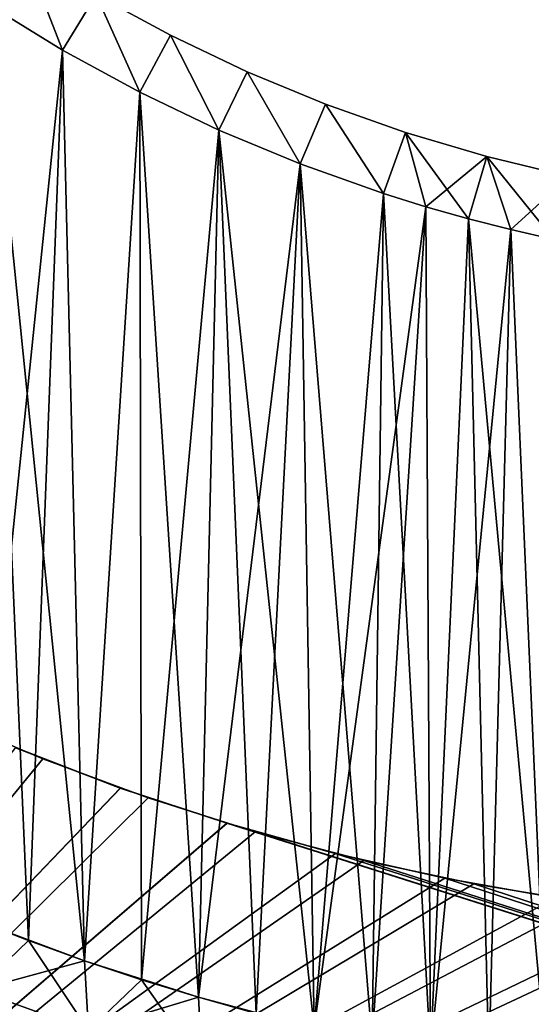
# Model space of a CAD drawing. Header units: millimetres. Extents: x -45.8 to 32.5, y -38.6 to 44.
# Tile 649 of 656: x -6.8 to -2.9, y -18.6 to -11. Entities that reach past the tile are written whole.
import ezdxf

# ---------------------------------------------------------------- set-up
doc = ezdxf.new("R2010")
doc.units = ezdxf.units.MM
doc.header["$LTSCALE"] = 33.374815
for name, color, linetype in [('270', 7, 'CONTINUOUS'), ('273', 7, 'CONTINUOUS'), ('275', 7, 'CONTINUOUS'), ('276', 7, 'CONTINUOUS'), ('279', 7, 'CONTINUOUS'), ('280', 7, 'CONTINUOUS'), ('281', 7, 'CONTINUOUS'), ('284', 7, 'CONTINUOUS'), ('286', 7, 'CONTINUOUS'), ('287', 7, 'CONTINUOUS'), ('290', 7, 'CONTINUOUS'), ('291', 7, 'CONTINUOUS'), ('618', 7, 'CONTINUOUS'), ('619', 7, 'CONTINUOUS'), ('620', 7, 'CONTINUOUS'), ('656', 7, 'CONTINUOUS'), ('657', 7, 'CONTINUOUS'), ('658', 7, 'CONTINUOUS')]:
    doc.layers.add(name, color=color, linetype=linetype)

msp = doc.modelspace()

# ---------------------------------------------------------------- linework, layer by layer
at = {"layer": '270', "linetype": 'CONTINUOUS'}
for points in [[(-6.5088, -11.2527, -255), (-7.2004, -17.9604, -255), (-7.0891, -10.8962, -255), (-6.5088, -11.2527, -255)], [(-6.3384, -18.2819, -255), (-7.2004, -17.9604, -255), (-6.5088, -11.2527, -255), (-6.3384, -18.2819, -255)], [(-5.9126, -11.5775, -255), (-6.3384, -18.2819, -255), (-6.5088, -11.2527, -255), (-5.9126, -11.5775, -255)], [(-5.4587, -18.5634, -255), (-6.3384, -18.2819, -255), (-5.9126, -11.5775, -255), (-5.4587, -18.5634, -255)], [(-5.303, -11.869, -255), (-5.4587, -18.5634, -255), (-5.9126, -11.5775, -255), (-5.303, -11.869, -255)], [(-4.6745, -12.1298, -255), (-5.4587, -18.5634, -255), (-5.303, -11.869, -255), (-4.6745, -12.1298, -255)], [(-4.5672, -18.803, -255), (-5.4587, -18.5634, -255), (-4.6745, -12.1298, -255), (-4.5672, -18.803, -255)], [(-4.0309, -12.3587, -255), (-4.5672, -18.803, -255), (-4.6745, -12.1298, -255), (-4.0309, -12.3587, -255)], [(-3.705, -12.4605, -255), (-4.5672, -18.803, -255), (-4.0309, -12.3587, -255), (-3.705, -12.4605, -255)], [(-3.6697, -18.9988, -255), (-4.5672, -18.803, -255), (-3.705, -12.4605, -255), (-3.6697, -18.9988, -255)], [(-3.3772, -12.5536, -255), (-3.6697, -18.9988, -255), (-3.705, -12.4605, -255), (-3.3772, -12.5536, -255)], [(-3.048, -12.6377, -255), (-3.6697, -18.9988, -255), (-3.3772, -12.5536, -255), (-3.048, -12.6377, -255)], [(-2.7656, -19.1509, -255), (-3.6697, -18.9988, -255), (-3.048, -12.6377, -255), (-2.7656, -19.1509, -255)], [(-2.718, -12.7126, -255), (-2.7656, -19.1509, -255), (-3.048, -12.6377, -255), (-2.718, -12.7126, -255)]]:
    msp.add_3dface(points, dxfattribs=at)
at = {"layer": '273', "linetype": 'CONTINUOUS'}
for points in [[(-7.2006, -17.9603, -234), (-6.7722, -18.1259, -234), (-7.0891, -10.8962, -234), (-7.2006, -17.9603, -234)], [(-7.0891, -10.8962, -234), (-6.7722, -18.1259, -234), (-6.5088, -11.2527, -234), (-7.0891, -10.8962, -234)], [(-6.7722, -18.1259, -234), (-6.3386, -18.2818, -234), (-6.5088, -11.2527, -234), (-6.7722, -18.1259, -234)], [(-6.5088, -11.2527, -234), (-6.3386, -18.2818, -234), (-5.9126, -11.5775, -234), (-6.5088, -11.2527, -234)], [(-6.3386, -18.2818, -234), (-5.9006, -18.4277, -234), (-5.9126, -11.5775, -234), (-6.3386, -18.2818, -234)], [(-5.9126, -11.5775, -234), (-5.4589, -18.5634, -234), (-5.303, -11.869, -234), (-5.9126, -11.5775, -234)], [(-5.9006, -18.4277, -234), (-5.4589, -18.5634, -234), (-5.9126, -11.5775, -234), (-5.9006, -18.4277, -234)], [(-5.4589, -18.5634, -234), (-5.0143, -18.6885, -234), (-5.303, -11.869, -234), (-5.4589, -18.5634, -234)], [(-5.303, -11.869, -234), (-5.0143, -18.6885, -234), (-4.6745, -12.1298, -234), (-5.303, -11.869, -234)], [(-5.0143, -18.6885, -234), (-4.5674, -18.803, -234), (-4.6745, -12.1298, -234), (-5.0143, -18.6885, -234)], [(-4.6745, -12.1298, -234), (-4.119, -18.9065, -234), (-4.0309, -12.3587, -234), (-4.6745, -12.1298, -234)], [(-4.5674, -18.803, -234), (-4.119, -18.9065, -234), (-4.6745, -12.1298, -234), (-4.5674, -18.803, -234)], [(-4.119, -18.9065, -234), (-3.6698, -18.9988, -234), (-4.0309, -12.3587, -234), (-4.119, -18.9065, -234)], [(-4.0309, -12.3587, -234), (-3.6698, -18.9988, -234), (-3.705, -12.4605, -234), (-4.0309, -12.3587, -234)], [(-3.705, -12.4605, -234), (-3.6698, -18.9988, -234), (-3.3772, -12.5536, -234), (-3.705, -12.4605, -234)], [(-3.6698, -18.9988, -234), (-3.2189, -19.0802, -234), (-3.3772, -12.5536, -234), (-3.6698, -18.9988, -234)], [(-3.3772, -12.5536, -234), (-3.2189, -19.0802, -234), (-3.048, -12.6377, -234), (-3.3772, -12.5536, -234)], [(-3.2189, -19.0802, -234), (-2.7657, -19.1509, -234), (-3.048, -12.6377, -234), (-3.2189, -19.0802, -234)], [(-3.048, -12.6377, -234), (-2.7657, -19.1509, -234), (-2.718, -12.7126, -234), (-3.048, -12.6377, -234)]]:
    msp.add_3dface(points, dxfattribs=at)
at = {"layer": '275', "linetype": 'CONTINUOUS'}
for points in [[(-7.0891, -10.8962, -234), (-6.5088, -11.2527, -234), (-6.808, -10.4834, -234.5), (-7.0891, -10.8962, -234)], [(-6.808, -10.4834, -234.5), (-6.5088, -11.2527, -234), (-6.25, -10.8253, -234.5), (-6.808, -10.4834, -234.5)], [(-6.5088, -11.2527, -234), (-5.9126, -11.5775, -234), (-6.25, -10.8253, -234.5), (-6.5088, -11.2527, -234)], [(-6.25, -10.8253, -234.5), (-5.9126, -11.5775, -234), (-5.6749, -11.1376, -234.5), (-6.25, -10.8253, -234.5)], [(-5.9126, -11.5775, -234), (-5.303, -11.869, -234), (-5.6749, -11.1376, -234.5), (-5.9126, -11.5775, -234)], [(-5.6749, -11.1376, -234.5), (-5.303, -11.869, -234), (-5.0842, -11.4193, -234.5), (-5.6749, -11.1376, -234.5)], [(-5.303, -11.869, -234), (-4.6745, -12.1298, -234), (-5.0842, -11.4193, -234.5), (-5.303, -11.869, -234)], [(-5.0842, -11.4193, -234.5), (-4.6745, -12.1298, -234), (-4.4796, -11.6698, -234.5), (-5.0842, -11.4193, -234.5)], [(-4.6745, -12.1298, -234), (-4.0309, -12.3587, -234), (-4.4796, -11.6698, -234.5), (-4.6745, -12.1298, -234)], [(-4.4796, -11.6698, -234.5), (-4.0309, -12.3587, -234), (-3.8627, -11.8882, -234.5), (-4.4796, -11.6698, -234.5)], [(-4.0309, -12.3587, -234), (-3.705, -12.4605, -234), (-3.8627, -11.8882, -234.5), (-4.0309, -12.3587, -234)], [(-3.705, -12.4605, -234), (-3.3772, -12.5536, -234), (-3.8627, -11.8882, -234.5), (-3.705, -12.4605, -234)], [(-3.8627, -11.8882, -234.5), (-3.3772, -12.5536, -234), (-3.2352, -12.0741, -234.5), (-3.8627, -11.8882, -234.5)], [(-3.3772, -12.5536, -234), (-3.048, -12.6377, -234), (-3.2352, -12.0741, -234.5), (-3.3772, -12.5536, -234)], [(-3.048, -12.6377, -234), (-2.718, -12.7126, -234), (-3.2352, -12.0741, -234.5), (-3.048, -12.6377, -234)], [(-3.2352, -12.0741, -234.5), (-2.718, -12.7126, -234), (-2.5989, -12.2268, -234.5), (-3.2352, -12.0741, -234.5)]]:
    msp.add_3dface(points, dxfattribs=at)
at = {"layer": '276', "linetype": 'CONTINUOUS'}
for points in [[(-6.25, -10.8253, -234.5), (-5.6749, -11.1376, -234.5), (-6.25, -10.8253, -254.5), (-6.25, -10.8253, -234.5)], [(-6.25, -10.8253, -254.5), (-5.6749, -11.1376, -234.5), (-5.6749, -11.1376, -254.5), (-6.25, -10.8253, -254.5)], [(-5.6749, -11.1376, -254.5), (-5.0842, -11.4193, -234.5), (-5.0842, -11.4193, -254.5), (-5.6749, -11.1376, -254.5)], [(-5.6749, -11.1376, -234.5), (-5.0842, -11.4193, -234.5), (-5.6749, -11.1376, -254.5), (-5.6749, -11.1376, -234.5)], [(-5.0842, -11.4193, -234.5), (-4.4796, -11.6698, -234.5), (-5.0842, -11.4193, -254.5), (-5.0842, -11.4193, -234.5)], [(-5.0842, -11.4193, -254.5), (-4.4796, -11.6698, -234.5), (-4.4796, -11.6698, -254.5), (-5.0842, -11.4193, -254.5)], [(-4.4796, -11.6698, -234.5), (-3.8627, -11.8882, -234.5), (-4.4796, -11.6698, -254.5), (-4.4796, -11.6698, -234.5)], [(-4.4796, -11.6698, -254.5), (-3.8627, -11.8882, -234.5), (-3.8627, -11.8882, -254.5), (-4.4796, -11.6698, -254.5)], [(-3.8627, -11.8882, -234.5), (-3.2352, -12.0741, -234.5), (-3.8627, -11.8882, -254.5), (-3.8627, -11.8882, -234.5)], [(-3.8627, -11.8882, -254.5), (-3.2352, -12.0741, -234.5), (-3.2352, -12.0741, -254.5), (-3.8627, -11.8882, -254.5)], [(-3.2352, -12.0741, -234.5), (-2.5989, -12.2268, -234.5), (-3.2352, -12.0741, -254.5), (-3.2352, -12.0741, -234.5)], [(-3.2352, -12.0741, -254.5), (-2.5989, -12.2268, -234.5), (-2.5989, -12.2268, -254.5), (-3.2352, -12.0741, -254.5)]]:
    msp.add_3dface(points, dxfattribs=at)
at = {"layer": '279', "linetype": 'CONTINUOUS'}
for points in [[(-6.5088, -11.2527, -255), (-7.0891, -10.8962, -255), (-6.808, -10.4834, -254.5), (-6.5088, -11.2527, -255)], [(-6.5088, -11.2527, -255), (-6.808, -10.4834, -254.5), (-6.25, -10.8253, -254.5), (-6.5088, -11.2527, -255)], [(-5.9126, -11.5775, -255), (-6.5088, -11.2527, -255), (-6.25, -10.8253, -254.5), (-5.9126, -11.5775, -255)], [(-5.9126, -11.5775, -255), (-6.25, -10.8253, -254.5), (-5.6749, -11.1376, -254.5), (-5.9126, -11.5775, -255)], [(-5.303, -11.869, -255), (-5.9126, -11.5775, -255), (-5.6749, -11.1376, -254.5), (-5.303, -11.869, -255)], [(-5.303, -11.869, -255), (-5.6749, -11.1376, -254.5), (-5.0842, -11.4193, -254.5), (-5.303, -11.869, -255)], [(-4.6745, -12.1298, -255), (-5.303, -11.869, -255), (-5.0842, -11.4193, -254.5), (-4.6745, -12.1298, -255)], [(-4.6745, -12.1298, -255), (-5.0842, -11.4193, -254.5), (-4.4796, -11.6698, -254.5), (-4.6745, -12.1298, -255)], [(-4.0309, -12.3587, -255), (-4.6745, -12.1298, -255), (-4.4796, -11.6698, -254.5), (-4.0309, -12.3587, -255)], [(-4.0309, -12.3587, -255), (-4.4796, -11.6698, -254.5), (-3.8627, -11.8882, -254.5), (-4.0309, -12.3587, -255)], [(-3.705, -12.4605, -255), (-4.0309, -12.3587, -255), (-3.8627, -11.8882, -254.5), (-3.705, -12.4605, -255)], [(-3.705, -12.4605, -255), (-3.8627, -11.8882, -254.5), (-3.2352, -12.0741, -254.5), (-3.705, -12.4605, -255)], [(-3.3772, -12.5536, -255), (-3.705, -12.4605, -255), (-3.2352, -12.0741, -254.5), (-3.3772, -12.5536, -255)], [(-3.048, -12.6377, -255), (-3.3772, -12.5536, -255), (-3.2352, -12.0741, -254.5), (-3.048, -12.6377, -255)], [(-3.048, -12.6377, -255), (-3.2352, -12.0741, -254.5), (-2.5989, -12.2268, -254.5), (-3.048, -12.6377, -255)], [(-2.718, -12.7126, -255), (-3.048, -12.6377, -255), (-2.5989, -12.2268, -254.5), (-2.718, -12.7126, -255)]]:
    msp.add_3dface(points, dxfattribs=at)
at = {"layer": '280', "linetype": 'CONTINUOUS'}
for points in [[(-6.7722, -18.1259, -234), (-7.2006, -17.9603, -234), (-7.1706, -18.5096, -234.5), (-6.7722, -18.1259, -234)], [(-6.3082, -18.821, -234.5), (-6.7722, -18.1259, -234), (-7.1706, -18.5096, -234.5), (-6.3082, -18.821, -234.5)], [(-6.3386, -18.2818, -234), (-6.7722, -18.1259, -234), (-6.3082, -18.821, -234.5), (-6.3386, -18.2818, -234)], [(-5.9006, -18.4277, -234), (-6.3386, -18.2818, -234), (-6.3082, -18.821, -234.5), (-5.9006, -18.4277, -234)], [(-5.4322, -19.0922, -234.5), (-5.9006, -18.4277, -234), (-6.3082, -18.821, -234.5), (-5.4322, -19.0922, -234.5)], [(-5.4589, -18.5634, -234), (-5.9006, -18.4277, -234), (-5.4322, -19.0922, -234.5), (-5.4589, -18.5634, -234)], [(-5.0143, -18.6885, -234), (-5.4589, -18.5634, -234), (-5.4322, -19.0922, -234.5), (-5.0143, -18.6885, -234)]]:
    msp.add_3dface(points, dxfattribs=at)
at = {"layer": '281', "linetype": 'CONTINUOUS'}
for points in [[(-7.2006, -17.9603, 255), (-6.3386, -18.2818, 255), (-7.0891, -10.8962, 255), (-7.2006, -17.9603, 255)], [(-7.0891, -10.8962, 255), (-6.3386, -18.2818, 255), (-6.5088, -11.2527, 255), (-7.0891, -10.8962, 255)], [(-6.5088, -11.2527, 255), (-6.3386, -18.2818, 255), (-5.9126, -11.5775, 255), (-6.5088, -11.2527, 255)], [(-6.3386, -18.2818, 255), (-5.4589, -18.5634, 255), (-5.9126, -11.5775, 255), (-6.3386, -18.2818, 255)], [(-5.9126, -11.5775, 255), (-5.4589, -18.5634, 255), (-5.303, -11.869, 255), (-5.9126, -11.5775, 255)], [(-5.4589, -18.5634, 255), (-4.5674, -18.803, 255), (-5.303, -11.869, 255), (-5.4589, -18.5634, 255)], [(-5.303, -11.869, 255), (-4.5674, -18.803, 255), (-4.6745, -12.1298, 255), (-5.303, -11.869, 255)], [(-4.6745, -12.1298, 255), (-4.5674, -18.803, 255), (-4.0309, -12.3587, 255), (-4.6745, -12.1298, 255)], [(-4.5674, -18.803, 255), (-3.6698, -18.9988, 255), (-4.0309, -12.3587, 255), (-4.5674, -18.803, 255)], [(-4.0309, -12.3587, 255), (-3.6698, -18.9988, 255), (-3.705, -12.4605, 255), (-4.0309, -12.3587, 255)], [(-3.705, -12.4605, 255), (-3.6698, -18.9988, 255), (-3.3772, -12.5536, 255), (-3.705, -12.4605, 255)], [(-3.6698, -18.9988, 255), (-2.7657, -19.1509, 255), (-3.3772, -12.5536, 255), (-3.6698, -18.9988, 255)], [(-3.3772, -12.5536, 255), (-2.7657, -19.1509, 255), (-3.048, -12.6377, 255), (-3.3772, -12.5536, 255)], [(-3.048, -12.6377, 255), (-2.7657, -19.1509, 255), (-2.718, -12.7126, 255), (-3.048, -12.6377, 255)]]:
    msp.add_3dface(points, dxfattribs=at)
at = {"layer": '284', "linetype": 'CONTINUOUS'}
for points in [[(-6.772, -18.126, 234), (-7.2004, -17.9604, 234), (-7.0891, -10.8962, 234), (-6.772, -18.126, 234)], [(-6.5088, -11.2527, 234), (-6.772, -18.126, 234), (-7.0891, -10.8962, 234), (-6.5088, -11.2527, 234)], [(-6.3384, -18.2819, 234), (-6.772, -18.126, 234), (-6.5088, -11.2527, 234), (-6.3384, -18.2819, 234)], [(-5.9126, -11.5775, 234), (-6.3384, -18.2819, 234), (-6.5088, -11.2527, 234), (-5.9126, -11.5775, 234)], [(-5.9004, -18.4278, 234), (-6.3384, -18.2819, 234), (-5.9126, -11.5775, 234), (-5.9004, -18.4278, 234)], [(-5.303, -11.869, 234), (-5.9004, -18.4278, 234), (-5.9126, -11.5775, 234), (-5.303, -11.869, 234)], [(-5.4587, -18.5634, 234), (-5.9004, -18.4278, 234), (-5.303, -11.869, 234), (-5.4587, -18.5634, 234)], [(-5.0141, -18.6886, 234), (-5.4587, -18.5634, 234), (-5.303, -11.869, 234), (-5.0141, -18.6886, 234)], [(-4.6745, -12.1298, 234), (-5.0141, -18.6886, 234), (-5.303, -11.869, 234), (-4.6745, -12.1298, 234)], [(-4.5672, -18.803, 234), (-5.0141, -18.6886, 234), (-4.6745, -12.1298, 234), (-4.5672, -18.803, 234)], [(-4.0309, -12.3587, 234), (-4.5672, -18.803, 234), (-4.6745, -12.1298, 234), (-4.0309, -12.3587, 234)], [(-4.1189, -18.9065, 234), (-4.5672, -18.803, 234), (-4.0309, -12.3587, 234), (-4.1189, -18.9065, 234)], [(-3.705, -12.4605, 234), (-4.1189, -18.9065, 234), (-4.0309, -12.3587, 234), (-3.705, -12.4605, 234)], [(-3.6697, -18.9988, 234), (-4.1189, -18.9065, 234), (-3.705, -12.4605, 234), (-3.6697, -18.9988, 234)], [(-3.3772, -12.5536, 234), (-3.6697, -18.9988, 234), (-3.705, -12.4605, 234), (-3.3772, -12.5536, 234)], [(-3.2188, -19.0802, 234), (-3.6697, -18.9988, 234), (-3.3772, -12.5536, 234), (-3.2188, -19.0802, 234)], [(-3.048, -12.6377, 234), (-3.2188, -19.0802, 234), (-3.3772, -12.5536, 234), (-3.048, -12.6377, 234)], [(-2.7656, -19.1509, 234), (-3.2188, -19.0802, 234), (-3.048, -12.6377, 234), (-2.7656, -19.1509, 234)], [(-2.718, -12.7126, 234), (-2.7656, -19.1509, 234), (-3.048, -12.6377, 234), (-2.718, -12.7126, 234)]]:
    msp.add_3dface(points, dxfattribs=at)
at = {"layer": '286', "linetype": 'CONTINUOUS'}
for points in [[(-6.5088, -11.2527, 234), (-7.0891, -10.8962, 234), (-6.808, -10.4834, 234.5), (-6.5088, -11.2527, 234)], [(-6.25, -10.8253, 234.5), (-6.5088, -11.2527, 234), (-6.808, -10.4834, 234.5), (-6.25, -10.8253, 234.5)], [(-5.9126, -11.5775, 234), (-6.5088, -11.2527, 234), (-6.25, -10.8253, 234.5), (-5.9126, -11.5775, 234)], [(-5.6749, -11.1376, 234.5), (-5.9126, -11.5775, 234), (-6.25, -10.8253, 234.5), (-5.6749, -11.1376, 234.5)], [(-5.303, -11.869, 234), (-5.9126, -11.5775, 234), (-5.6749, -11.1376, 234.5), (-5.303, -11.869, 234)], [(-5.0842, -11.4193, 234.5), (-5.303, -11.869, 234), (-5.6749, -11.1376, 234.5), (-5.0842, -11.4193, 234.5)], [(-4.6745, -12.1298, 234), (-5.303, -11.869, 234), (-5.0842, -11.4193, 234.5), (-4.6745, -12.1298, 234)], [(-4.4796, -11.6698, 234.5), (-4.6745, -12.1298, 234), (-5.0842, -11.4193, 234.5), (-4.4796, -11.6698, 234.5)], [(-4.0309, -12.3587, 234), (-4.6745, -12.1298, 234), (-4.4796, -11.6698, 234.5), (-4.0309, -12.3587, 234)], [(-3.8627, -11.8882, 234.5), (-4.0309, -12.3587, 234), (-4.4796, -11.6698, 234.5), (-3.8627, -11.8882, 234.5)], [(-3.705, -12.4605, 234), (-4.0309, -12.3587, 234), (-3.8627, -11.8882, 234.5), (-3.705, -12.4605, 234)], [(-3.2352, -12.0741, 234.5), (-3.705, -12.4605, 234), (-3.8627, -11.8882, 234.5), (-3.2352, -12.0741, 234.5)], [(-3.3772, -12.5536, 234), (-3.705, -12.4605, 234), (-3.2352, -12.0741, 234.5), (-3.3772, -12.5536, 234)], [(-3.048, -12.6377, 234), (-3.3772, -12.5536, 234), (-3.2352, -12.0741, 234.5), (-3.048, -12.6377, 234)], [(-2.5989, -12.2268, 234.5), (-3.048, -12.6377, 234), (-3.2352, -12.0741, 234.5), (-2.5989, -12.2268, 234.5)], [(-2.718, -12.7126, 234), (-3.048, -12.6377, 234), (-2.5989, -12.2268, 234.5), (-2.718, -12.7126, 234)]]:
    msp.add_3dface(points, dxfattribs=at)
at = {"layer": '287', "linetype": 'CONTINUOUS'}
for points in [[(-5.6749, -11.1376, 254.5), (-6.25, -10.8253, 234.5), (-6.25, -10.8253, 254.5), (-5.6749, -11.1376, 254.5)], [(-5.6749, -11.1376, 234.5), (-6.25, -10.8253, 234.5), (-5.6749, -11.1376, 254.5), (-5.6749, -11.1376, 234.5)], [(-5.0842, -11.4193, 254.5), (-5.6749, -11.1376, 234.5), (-5.6749, -11.1376, 254.5), (-5.0842, -11.4193, 254.5)], [(-5.0842, -11.4193, 234.5), (-5.6749, -11.1376, 234.5), (-5.0842, -11.4193, 254.5), (-5.0842, -11.4193, 234.5)], [(-4.4796, -11.6698, 254.5), (-5.0842, -11.4193, 234.5), (-5.0842, -11.4193, 254.5), (-4.4796, -11.6698, 254.5)], [(-4.4796, -11.6698, 234.5), (-5.0842, -11.4193, 234.5), (-4.4796, -11.6698, 254.5), (-4.4796, -11.6698, 234.5)], [(-3.8627, -11.8882, 234.5), (-4.4796, -11.6698, 234.5), (-3.8627, -11.8882, 254.5), (-3.8627, -11.8882, 234.5)], [(-3.8627, -11.8882, 254.5), (-4.4796, -11.6698, 234.5), (-4.4796, -11.6698, 254.5), (-3.8627, -11.8882, 254.5)], [(-3.2352, -12.0741, 254.5), (-3.8627, -11.8882, 234.5), (-3.8627, -11.8882, 254.5), (-3.2352, -12.0741, 254.5)], [(-3.2352, -12.0741, 234.5), (-3.8627, -11.8882, 234.5), (-3.2352, -12.0741, 254.5), (-3.2352, -12.0741, 234.5)], [(-2.5989, -12.2268, 254.5), (-3.2352, -12.0741, 234.5), (-3.2352, -12.0741, 254.5), (-2.5989, -12.2268, 254.5)], [(-2.5989, -12.2268, 234.5), (-3.2352, -12.0741, 234.5), (-2.5989, -12.2268, 254.5), (-2.5989, -12.2268, 234.5)]]:
    msp.add_3dface(points, dxfattribs=at)
at = {"layer": '290', "linetype": 'CONTINUOUS'}
for points in [[(-7.0891, -10.8962, 255), (-6.5088, -11.2527, 255), (-6.808, -10.4834, 254.5), (-7.0891, -10.8962, 255)], [(-6.5088, -11.2527, 255), (-6.25, -10.8253, 254.5), (-6.808, -10.4834, 254.5), (-6.5088, -11.2527, 255)], [(-6.5088, -11.2527, 255), (-5.9126, -11.5775, 255), (-6.25, -10.8253, 254.5), (-6.5088, -11.2527, 255)], [(-5.9126, -11.5775, 255), (-5.6749, -11.1376, 254.5), (-6.25, -10.8253, 254.5), (-5.9126, -11.5775, 255)], [(-5.9126, -11.5775, 255), (-5.303, -11.869, 255), (-5.6749, -11.1376, 254.5), (-5.9126, -11.5775, 255)], [(-5.303, -11.869, 255), (-5.0842, -11.4193, 254.5), (-5.6749, -11.1376, 254.5), (-5.303, -11.869, 255)], [(-5.303, -11.869, 255), (-4.6745, -12.1298, 255), (-5.0842, -11.4193, 254.5), (-5.303, -11.869, 255)], [(-4.6745, -12.1298, 255), (-4.4796, -11.6698, 254.5), (-5.0842, -11.4193, 254.5), (-4.6745, -12.1298, 255)], [(-4.6745, -12.1298, 255), (-4.0309, -12.3587, 255), (-4.4796, -11.6698, 254.5), (-4.6745, -12.1298, 255)], [(-4.0309, -12.3587, 255), (-3.8627, -11.8882, 254.5), (-4.4796, -11.6698, 254.5), (-4.0309, -12.3587, 255)], [(-4.0309, -12.3587, 255), (-3.705, -12.4605, 255), (-3.8627, -11.8882, 254.5), (-4.0309, -12.3587, 255)], [(-3.3772, -12.5536, 255), (-3.2352, -12.0741, 254.5), (-3.8627, -11.8882, 254.5), (-3.3772, -12.5536, 255)], [(-3.705, -12.4605, 255), (-3.3772, -12.5536, 255), (-3.8627, -11.8882, 254.5), (-3.705, -12.4605, 255)], [(-3.3772, -12.5536, 255), (-3.048, -12.6377, 255), (-3.2352, -12.0741, 254.5), (-3.3772, -12.5536, 255)], [(-2.718, -12.7126, 255), (-2.5989, -12.2268, 254.5), (-3.2352, -12.0741, 254.5), (-2.718, -12.7126, 255)], [(-3.048, -12.6377, 255), (-2.718, -12.7126, 255), (-3.2352, -12.0741, 254.5), (-3.048, -12.6377, 255)]]:
    msp.add_3dface(points, dxfattribs=at)
at = {"layer": '291', "linetype": 'CONTINUOUS'}
for points in [[(-7.2004, -17.9604, 234), (-6.772, -18.126, 234), (-7.1706, -18.5096, 234.5), (-7.2004, -17.9604, 234)], [(-6.772, -18.126, 234), (-6.3384, -18.2819, 234), (-7.1706, -18.5096, 234.5), (-6.772, -18.126, 234)], [(-7.1706, -18.5096, 234.5), (-6.3384, -18.2819, 234), (-6.3082, -18.821, 234.5), (-7.1706, -18.5096, 234.5)], [(-6.3384, -18.2819, 234), (-5.9004, -18.4278, 234), (-6.3082, -18.821, 234.5), (-6.3384, -18.2819, 234)], [(-5.9004, -18.4278, 234), (-5.4587, -18.5634, 234), (-6.3082, -18.821, 234.5), (-5.9004, -18.4278, 234)], [(-6.3082, -18.821, 234.5), (-5.4587, -18.5634, 234), (-5.4322, -19.0922, 234.5), (-6.3082, -18.821, 234.5)], [(-5.4587, -18.5634, 234), (-5.0141, -18.6886, 234), (-5.4322, -19.0922, 234.5), (-5.4587, -18.5634, 234)]]:
    msp.add_3dface(points, dxfattribs=at)
at = {"layer": '618', "linetype": 'CONTINUOUS'}
for points in [[(-6.0633, -16.9481, 256.5), (-6.8723, -16.6365, 256.5), (-11.3786, -22.5, 256.5), (-6.0633, -16.9481, 256.5)], [(-5.2398, -17.2205, 256.5), (-6.0633, -16.9481, 256.5), (-11.3786, -22.5, 256.5), (-5.2398, -17.2205, 256.5)], [(11.3782, -22.5, 256.5), (-5.2398, -17.2205, 256.5), (-11.3786, -22.5, 256.5), (11.3782, -22.5, 256.5)], [(-4.4043, -17.4529, 256.5), (-5.2398, -17.2205, 256.5), (11.3782, -22.5, 256.5), (-4.4043, -17.4529, 256.5)], [(-3.5587, -17.6447, 256.5), (-4.4043, -17.4529, 256.5), (11.3782, -22.5, 256.5), (-3.5587, -17.6447, 256.5)], [(-2.7052, -17.7956, 256.5), (-3.5587, -17.6447, 256.5), (11.3782, -22.5, 256.5), (-2.7052, -17.7956, 256.5)]]:
    msp.add_3dface(points, dxfattribs=at)
at = {"layer": '619', "linetype": 'CONTINUOUS'}
for points in [[(-6.8723, -16.6365, 256.5), (-6.0633, -16.9481, 256.5), (-6.8713, -16.6368, 255), (-6.8723, -16.6365, 256.5)], [(-6.8713, -16.6368, 255), (-6.0633, -16.9481, 256.5), (-6.0626, -16.9483, 255), (-6.8713, -16.6368, 255)], [(-6.0633, -16.9481, 256.5), (-5.2398, -17.2205, 256.5), (-6.0626, -16.9483, 255), (-6.0633, -16.9481, 256.5)], [(-6.0626, -16.9483, 255), (-5.2398, -17.2205, 256.5), (-5.2392, -17.2207, 255), (-6.0626, -16.9483, 255)], [(-5.2398, -17.2205, 256.5), (-4.4043, -17.4529, 256.5), (-5.2392, -17.2207, 255), (-5.2398, -17.2205, 256.5)], [(-5.2392, -17.2207, 255), (-4.4043, -17.4529, 256.5), (-4.4036, -17.453, 255), (-5.2392, -17.2207, 255)], [(-4.4043, -17.4529, 256.5), (-3.5587, -17.6447, 256.5), (-4.4036, -17.453, 255), (-4.4043, -17.4529, 256.5)], [(-4.4036, -17.453, 255), (-3.5587, -17.6447, 256.5), (-3.5579, -17.6449, 255), (-4.4036, -17.453, 255)], [(-3.5587, -17.6447, 256.5), (-2.7052, -17.7956, 256.5), (-3.5579, -17.6449, 255), (-3.5587, -17.6447, 256.5)], [(-3.5579, -17.6449, 255), (-2.7052, -17.7956, 256.5), (-2.7045, -17.7957, 255), (-3.5579, -17.6449, 255)]]:
    msp.add_3dface(points, dxfattribs=at)
at = {"layer": '620', "linetype": 'CONTINUOUS'}
for points in [[(-6.8713, -16.6368, 255), (-6.0626, -16.9483, 255), (-11.3786, -22.5, 255), (-6.8713, -16.6368, 255)], [(-6.0626, -16.9483, 255), (-5.2392, -17.2207, 255), (-11.3786, -22.5, 255), (-6.0626, -16.9483, 255)], [(-5.2392, -17.2207, 255), (-4.4036, -17.453, 255), (-11.3786, -22.5, 255), (-5.2392, -17.2207, 255)], [(4.1835, -17.5071, 255), (5.022, -17.2852, 255), (-11.3786, -22.5, 255), (4.1835, -17.5071, 255)], [(-11.3786, -22.5, 255), (5.022, -17.2852, 255), (11.3782, -22.5, 255), (-11.3786, -22.5, 255)], [(-4.4036, -17.453, 255), (-3.5579, -17.6449, 255), (-11.3786, -22.5, 255), (-4.4036, -17.453, 255)], [(3.3354, -17.6883, 255), (4.1835, -17.5071, 255), (-11.3786, -22.5, 255), (3.3354, -17.6883, 255)], [(-3.5579, -17.6449, 255), (-2.7045, -17.7957, 255), (-11.3786, -22.5, 255), (-3.5579, -17.6449, 255)], [(2.4796, -17.8284, 255), (3.3354, -17.6883, 255), (-11.3786, -22.5, 255), (2.4796, -17.8284, 255)], [(-2.7045, -17.7957, 255), (-1.8447, -17.9052, 255), (-11.3786, -22.5, 255), (-2.7045, -17.7957, 255)], [(1.6185, -17.9271, 255), (2.4796, -17.8284, 255), (-11.3786, -22.5, 255), (1.6185, -17.9271, 255)], [(-1.8447, -17.9052, 255), (-0.9802, -17.9733, 255), (-11.3786, -22.5, 255), (-1.8447, -17.9052, 255)], [(0.7537, -17.9842, 255), (1.6185, -17.9271, 255), (-11.3786, -22.5, 255), (0.7537, -17.9842, 255)], [(-0.9802, -17.9733, 255), (-0.1134, -17.9996, 255), (-11.3786, -22.5, 255), (-0.9802, -17.9733, 255)], [(-0.1134, -17.9996, 255), (0.7537, -17.9842, 255), (-11.3786, -22.5, 255), (-0.1134, -17.9996, 255)]]:
    msp.add_3dface(points, dxfattribs=at)
at = {"layer": '656', "linetype": 'CONTINUOUS'}
for points in [[(-7.4578, -16.3823, -256.5), (-6.6603, -16.7225, -256.5), (-11.3782, -22.5, -256.5), (-7.4578, -16.3823, -256.5)], [(-6.6603, -16.7225, -256.5), (-5.8478, -17.0236, -256.5), (-11.3782, -22.5, -256.5), (-6.6603, -16.7225, -256.5)], [(-5.8478, -17.0236, -256.5), (-5.0214, -17.2854, -256.5), (-11.3782, -22.5, -256.5), (-5.8478, -17.0236, -256.5)], [(4.4043, -17.4529, -256.5), (5.2398, -17.2205, -256.5), (-11.3782, -22.5, -256.5), (4.4043, -17.4529, -256.5)], [(-11.3782, -22.5, -256.5), (5.2398, -17.2205, -256.5), (11.3786, -22.5, -256.5), (-11.3782, -22.5, -256.5)], [(-5.0214, -17.2854, -256.5), (-4.183, -17.5072, -256.5), (-11.3782, -22.5, -256.5), (-5.0214, -17.2854, -256.5)], [(3.5587, -17.6447, -256.5), (4.4043, -17.4529, -256.5), (-11.3782, -22.5, -256.5), (3.5587, -17.6447, -256.5)], [(-4.183, -17.5072, -256.5), (-3.3349, -17.6884, -256.5), (-11.3782, -22.5, -256.5), (-4.183, -17.5072, -256.5)], [(2.7052, -17.7956, -256.5), (3.5587, -17.6447, -256.5), (-11.3782, -22.5, -256.5), (2.7052, -17.7956, -256.5)], [(-3.3349, -17.6884, -256.5), (-2.479, -17.8285, -256.5), (-11.3782, -22.5, -256.5), (-3.3349, -17.6884, -256.5)], [(1.8454, -17.9051, -256.5), (2.7052, -17.7956, -256.5), (-11.3782, -22.5, -256.5), (1.8454, -17.9051, -256.5)], [(-2.479, -17.8285, -256.5), (-1.6179, -17.9271, -256.5), (-11.3782, -22.5, -256.5), (-2.479, -17.8285, -256.5)], [(0.9809, -17.9732, -256.5), (1.8454, -17.9051, -256.5), (-11.3782, -22.5, -256.5), (0.9809, -17.9732, -256.5)], [(-1.6179, -17.9271, -256.5), (-0.753, -17.9842, -256.5), (-11.3782, -22.5, -256.5), (-1.6179, -17.9271, -256.5)], [(0.1141, -17.9996, -256.5), (0.9809, -17.9732, -256.5), (-11.3782, -22.5, -256.5), (0.1141, -17.9996, -256.5)], [(-0.753, -17.9842, -256.5), (0.1141, -17.9996, -256.5), (-11.3782, -22.5, -256.5), (-0.753, -17.9842, -256.5)]]:
    msp.add_3dface(points, dxfattribs=at)
at = {"layer": '657', "linetype": 'CONTINUOUS'}
for points in [[(-6.6611, -16.7221, -255), (-7.4578, -16.3823, -256.5), (-7.4586, -16.382, -255), (-6.6611, -16.7221, -255)], [(-6.6603, -16.7225, -256.5), (-7.4578, -16.3823, -256.5), (-6.6611, -16.7221, -255), (-6.6603, -16.7225, -256.5)], [(-5.8485, -17.0234, -255), (-6.6603, -16.7225, -256.5), (-6.6611, -16.7221, -255), (-5.8485, -17.0234, -255)], [(-5.8478, -17.0236, -256.5), (-6.6603, -16.7225, -256.5), (-5.8485, -17.0234, -255), (-5.8478, -17.0236, -256.5)], [(-5.022, -17.2852, -255), (-5.8478, -17.0236, -256.5), (-5.8485, -17.0234, -255), (-5.022, -17.2852, -255)], [(-5.0214, -17.2854, -256.5), (-5.8478, -17.0236, -256.5), (-5.022, -17.2852, -255), (-5.0214, -17.2854, -256.5)], [(-4.1835, -17.5071, -255), (-5.0214, -17.2854, -256.5), (-5.022, -17.2852, -255), (-4.1835, -17.5071, -255)], [(-4.183, -17.5072, -256.5), (-5.0214, -17.2854, -256.5), (-4.1835, -17.5071, -255), (-4.183, -17.5072, -256.5)], [(-3.3354, -17.6883, -255), (-4.183, -17.5072, -256.5), (-4.1835, -17.5071, -255), (-3.3354, -17.6883, -255)], [(-3.3349, -17.6884, -256.5), (-4.183, -17.5072, -256.5), (-3.3354, -17.6883, -255), (-3.3349, -17.6884, -256.5)], [(-2.4796, -17.8284, -255), (-3.3349, -17.6884, -256.5), (-3.3354, -17.6883, -255), (-2.4796, -17.8284, -255)], [(-2.479, -17.8285, -256.5), (-3.3349, -17.6884, -256.5), (-2.4796, -17.8284, -255), (-2.479, -17.8285, -256.5)]]:
    msp.add_3dface(points, dxfattribs=at)
at = {"layer": '658', "linetype": 'CONTINUOUS'}
for points in [[(-6.6611, -16.7221, -255), (-7.4586, -16.382, -255), (-11.3782, -22.5, -255), (-6.6611, -16.7221, -255)], [(-5.8485, -17.0234, -255), (-6.6611, -16.7221, -255), (-11.3782, -22.5, -255), (-5.8485, -17.0234, -255)], [(-5.8485, -17.0234, -255), (-11.3782, -22.5, -255), (-5.022, -17.2852, -255), (-5.8485, -17.0234, -255)], [(11.3786, -22.5, -255), (-5.022, -17.2852, -255), (-11.3782, -22.5, -255), (11.3786, -22.5, -255)], [(-4.1835, -17.5071, -255), (-5.022, -17.2852, -255), (11.3786, -22.5, -255), (-4.1835, -17.5071, -255)], [(-3.3354, -17.6883, -255), (-4.1835, -17.5071, -255), (11.3786, -22.5, -255), (-3.3354, -17.6883, -255)], [(-2.4796, -17.8284, -255), (-3.3354, -17.6883, -255), (11.3786, -22.5, -255), (-2.4796, -17.8284, -255)]]:
    msp.add_3dface(points, dxfattribs=at)

doc.saveas('drawing.dxf')
